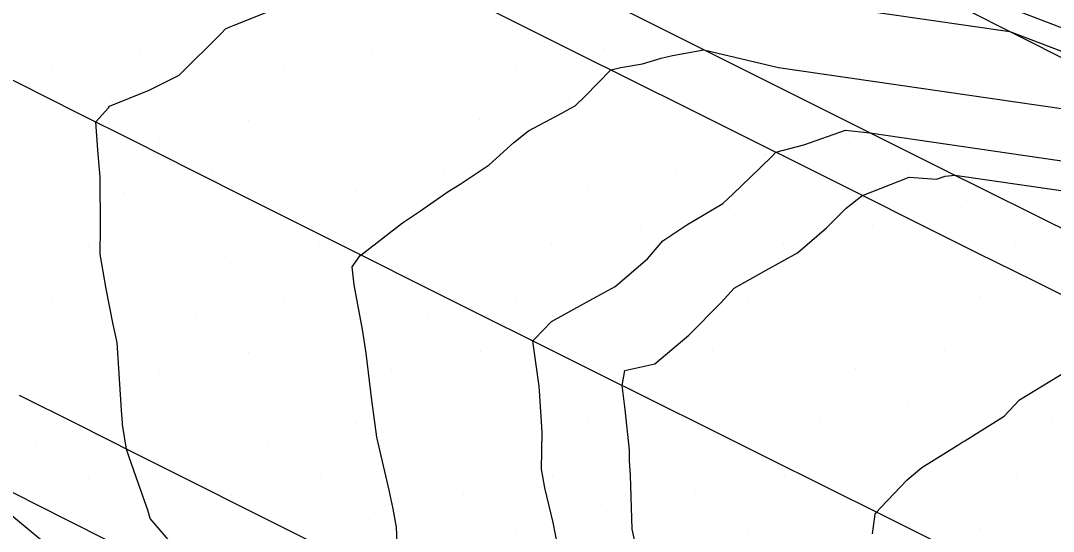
# Model space of a CAD drawing. Extents: x 2354170 to 2357230, y 866100 to 868290.
# Drawn here: x 2354971.74 to 2355011.89, y 867552.67 to 867572.53 of the extents above; entities that cross this region are included whole.
import ezdxf

# ---------------------------------------------------------------- set-up
doc = ezdxf.new("R2010")
doc.units = 0
for name, color, linetype in [('Default', 7, 'Continuous'), ('DTM Contours Major', 7, 'Continuous'), ('Exist DTM Breakline', 7, 'Continuous'), ('Exist DTM Scan Elevation Point', 7, 'Continuous'), ('Exist Roads EOP', 7, 'Continuous'), ('PH Exist DTM Breakline', 7, 'Continuous')]:
    doc.layers.add(name, color=color, linetype=linetype)

msp = doc.modelspace()

# ---------------------------------------------------------------- linework, layer by layer
at = {"layer": 'Default'}
for points in [[(2355002.655, 867575.912), (2355019.366, 867569.527), (2355021.702, 867568.511), (2355022.012, 867568.39), (2355043.608, 867557.866), (2355048.087, 867555.5), (2355050.212, 867554.707), (2355072.431, 867546.066), (2355077.59, 867543.784), (2355083.997, 867541.258), (2355092.402, 867537.54), (2355111.563, 867529.958), (2355115.038, 867528.583), (2355124.276, 867524.711), (2355139.955, 867520.242), (2355140.213, 867520.131), (2355158.96, 867512.383), (2355162.989, 867510.647), (2355180.102, 867503.082), (2355182.598, 867501.938), (2355197.577, 867495.662)], [(2354998.866, 867573.748), (2355010.208, 867572.11), (2355019.866, 867568.42), (2355021.216, 867567.833), (2355021.55, 867567.703), (2355044.76, 867556.392), (2355047.762, 867554.806), (2355049.186, 867554.275), (2355072.643, 867545.153), (2355077.039, 867543.207), (2355083.803, 867540.541), (2355091.153, 867537.289), (2355111.376, 867529.288), (2355115.043, 867527.837), (2355123.48, 867524.301), (2355138.516, 867520.014), (2355140.061, 867519.404), (2355144.636, 867517.685), (2355159.281, 867511.633), (2355162.033, 867510.447), (2355180.076, 867502.471), (2355182.075, 867501.555), (2355197.888, 867494.929)], [(2354978.169, 867551.54), (2354976.775, 867553.165), (2354976.678, 867553.493), (2354976.323, 867554.513), (2354975.944, 867555.592), (2354975.852, 867555.87), (2354975.694, 867556.829), (2354975.691, 867556.88), (2354975.657, 867557.377), (2354975.488, 867560.012), (2354975.337, 867560.707), (2354975.058, 867562.096), (2354974.824, 867563.449), (2354974.84, 867564.486), (2354974.825, 867566.446), (2354974.736, 867567.486), (2354974.658, 867568.588), (2354975.158, 867569.141), (2354975.195, 867569.198), (2354976.729, 867569.828), (2354977.9, 867570.406), (2354979.536, 867572.028), (2354979.706, 867572.209), (2354979.841, 867572.267), (2354980.044, 867572.352), (2354981.509, 867572.931)], [(2354986.406, 867551.642), (2354986.346, 867552.828), (2354986.228, 867553.546), (2354986.07, 867554.276), (2354985.587, 867556.328), (2354985.387, 867557.774), (2354985.175, 867559.598), (2354985.023, 867560.517), (2354984.846, 867561.487), (2354984.706, 867562.257), (2354984.625, 867562.959), (2354984.938, 867563.392), (2354984.972, 867563.415), (2354985.079, 867563.496), (2354986.587, 867564.659), (2354987.242, 867565.109), (2354988.358, 867565.878), (2354988.829, 867566.174), (2354989.95, 867566.92), (2354990.915, 867567.791), (2354991.484, 867568.247), (2354992.757, 867568.914), (2354993.111, 867569.113), (2354993.304, 867569.208), (2354993.684, 867569.586), (2354994.688, 867570.611), (2354995.076, 867570.701), (2354995.916, 867570.849), (2354996.649, 867571.069), (2354997.087, 867571.174), (2354998.3, 867571.394), (2355001.207, 867570.699), (2355017.762, 867568.308)], [(2354995.903, 867551.014), (2354995.519, 867552.754), (2354995.446, 867554.854), (2354995.414, 867555.417), (2354995.406, 867555.827), (2354995.248, 867557.402), (2354995.132, 867558.338), (2354995.227, 867558.92), (2354996.4, 867559.187), (2354997.715, 867560.294), (2354998.969, 867561.553), (2354999.478, 867562.126), (2354999.898, 867562.364), (2355000.721, 867562.827), (2355001.942, 867563.493), (2355003.077, 867564.473), (2355003.839, 867565.236), (2355004.448, 867565.718), (2355004.467, 867565.732), (2355006.286, 867566.442), (2355007.353, 867566.359), (2355007.685, 867566.481), (2355008.062, 867566.52), (2355016.247, 867565.337)], [(2355004.856, 867552.572), (2355004.964, 867553.332), (2355005.022, 867553.414), (2355005.19, 867553.596), (2355006.212, 867554.673), (2355006.78, 867555.149), (2355008.225, 867556.045), (2355008.381, 867556.144), (2355008.458, 867556.184), (2355009.982, 867557.143), (2355010.575, 867557.781), (2355012.369, 867558.87)], [(2355017.874, 867521.028), (2355004.42, 867529.705), (2354993.15, 867536.291), (2354990.575, 867538.28), (2354990.134, 867538.638), (2354989.461, 867539.191), (2354988.394, 867540.001), (2354978.531, 867547.122), (2354976.327, 867549.227), (2354972.593, 867552.269), (2354968.486, 867555.664)]]:
    msp.add_lwpolyline(points, dxfattribs=at)
at = {"layer": 'DTM Contours Major'}
msp.add_lwpolyline([(2354992.717, 867551.611), (2354992.446, 867553.009), (2354992.125, 867554.366), (2354991.996, 867555.085), (2354992.017, 867556.529), (2354991.915, 867558.136), (2354991.893, 867558.319), (2354991.765, 867559.239), (2354991.661, 867559.974), (2354991.658, 867560.072), (2354991.737, 867560.15), (2354992.381, 867560.825), (2354993.995, 867561.722), (2354994.854, 867562.187), (2354996.106, 867563.267), (2354996.706, 867563.96), (2354997.641, 867564.59), (2354999.04, 867565.413), (2354999.448, 867565.798), (2355000.112, 867566.437), (2355000.941, 867567.242), (2355001.103, 867567.412), (2355002.186, 867567.692), (2355003.814, 867568.27), (2355004.76, 867568.167), (2355013.819, 867566.845)], dxfattribs=at)
at = {"layer": 'Exist DTM Breakline'}
for points in [[(2354964.993, 867573.45), (2354967.226, 867572.326), (2354969.459, 867571.202), (2354971.693, 867570.079), (2354973.926, 867568.956), (2354976.16, 867567.834), (2354978.395, 867566.712), (2354980.629, 867565.591), (2354982.864, 867564.471), (2354985.099, 867563.351), (2354987.335, 867562.233), (2354989.571, 867561.114), (2354991.808, 867559.997), (2354994.044, 867558.88), (2354996.282, 867557.765), (2354998.519, 867556.65), (2355000.757, 867555.535), (2355002.995, 867554.422), (2355005.234, 867553.308), (2355007.472, 867552.195), (2355009.71, 867551.081), (2355011.948, 867549.967)], [(2354988.781, 867573.565), (2354991.016, 867572.444), (2354993.252, 867571.327), (2354995.49, 867570.211), (2354997.727, 867569.096), (2354999.964, 867567.98), (2355002.201, 867566.864), (2355004.438, 867565.747), (2355006.674, 867564.63), (2355008.911, 867563.513), (2355011.152, 867562.405), (2355013.395, 867561.3)], [(2355011.95, 867537.84), (2355009.709, 867538.949), (2355007.469, 867540.059), (2355005.229, 867541.169), (2355002.99, 867542.281), (2355000.752, 867543.394), (2354998.514, 867544.509), (2354996.277, 867545.626), (2354994.041, 867546.744), (2354991.805, 867547.863), (2354989.57, 867548.983), (2354987.336, 867550.104), (2354985.101, 867551.225), (2354982.867, 867552.347), (2354980.633, 867553.469), (2354978.399, 867554.591), (2354976.165, 867555.713), (2354973.931, 867556.834), (2354971.696, 867557.955)]]:
    msp.add_lwpolyline(points, dxfattribs=at)
at = {"layer": 'Exist DTM Scan Elevation Point'}
for p, q in [((2354979.875, 867572.097), (2354979.875, 867572.097)), ((2354988.889, 867572.129), (2354988.889, 867572.129)), ((2354976.411, 867571.392), (2354976.411, 867571.392)), ((2354985.425, 867571.423), (2354985.425, 867571.423)), ((2354994.439, 867571.455), (2354994.439, 867571.455)), ((2354972.946, 867570.686), (2354972.946, 867570.686)), ((2354981.96, 867570.718), (2354981.96, 867570.718)), ((2354990.974, 867570.749), (2354990.974, 867570.749)), ((2354978.496, 867570.012), (2354978.496, 867570.012)), ((2354987.51, 867570.044), (2354987.51, 867570.044)), ((2354996.524, 867570.075), (2354996.524, 867570.075)), ((2354975.031, 867569.307), (2354975.031, 867569.307)), ((2354984.045, 867569.338), (2354984.045, 867569.338)), ((2354993.059, 867569.37), (2354993.059, 867569.37)), ((2354980.581, 867568.633), (2354980.581, 867568.633)), ((2354989.595, 867568.664), (2354989.595, 867568.664)), ((2354977.116, 867567.927), (2354977.116, 867567.927)), ((2354986.13, 867567.959), (2354986.13, 867567.959)), ((2354995.144, 867567.99), (2354995.144, 867567.99)), ((2355004.158, 867568.022), (2355004.158, 867568.022)), ((2354991.68, 867567.285), (2354991.68, 867567.285)), ((2355000.694, 867567.317), (2355000.694, 867567.317)), ((2354973.652, 867567.222), (2354973.652, 867567.222)), ((2354982.666, 867567.253), (2354982.666, 867567.253)), ((2354979.201, 867566.548), (2354979.201, 867566.548)), ((2354988.215, 867566.579), (2354988.215, 867566.579)), ((2354997.229, 867566.611), (2354997.229, 867566.611)), ((2355006.243, 867566.643), (2355006.243, 867566.643)), ((2354975.737, 867565.842), (2354975.737, 867565.842)), ((2354984.751, 867565.874), (2354984.751, 867565.874)), ((2354993.765, 867565.905), (2354993.765, 867565.905)), ((2355002.778, 867565.937), (2355002.778, 867565.937)), ((2355008.328, 867565.263), (2355008.328, 867565.263)), ((2354972.273, 867565.137), (2354972.273, 867565.137)), ((2354981.286, 867565.168), (2354981.286, 867565.168)), ((2354990.3, 867565.2), (2354990.3, 867565.2)), ((2354999.314, 867565.232), (2354999.314, 867565.232)), ((2354977.822, 867564.463), (2354977.822, 867564.463)), ((2354986.836, 867564.494), (2354986.836, 867564.494)), ((2354995.85, 867564.526), (2354995.85, 867564.526)), ((2355004.863, 867564.558), (2355004.863, 867564.558)), ((2354974.358, 867563.757), (2354974.358, 867563.757)), ((2354983.371, 867563.789), (2354983.371, 867563.789)), ((2354992.385, 867563.821), (2354992.385, 867563.821)), ((2355001.399, 867563.852), (2355001.399, 867563.852)), ((2355010.413, 867563.884), (2355010.413, 867563.884)), ((2354979.907, 867563.083), (2354979.907, 867563.083)), ((2354988.921, 867563.115), (2354988.921, 867563.115)), ((2354997.935, 867563.147), (2354997.935, 867563.147)), ((2355006.948, 867563.178), (2355006.948, 867563.178)), ((2355003.484, 867562.473), (2355003.484, 867562.473)), ((2354976.443, 867562.378), (2354976.443, 867562.378)), ((2354985.456, 867562.409), (2354985.456, 867562.409)), ((2354994.47, 867562.441), (2354994.47, 867562.441)), ((2354972.978, 867561.672), (2354972.978, 867561.672)), ((2354981.992, 867561.704), (2354981.992, 867561.704)), ((2354991.006, 867561.736), (2354991.006, 867561.736)), ((2355000.02, 867561.767), (2355000.02, 867561.767)), ((2355009.033, 867561.799), (2355009.033, 867561.799)), ((2354978.528, 867560.998), (2354978.528, 867560.998)), ((2354987.541, 867561.03), (2354987.541, 867561.03)), ((2354996.555, 867561.062), (2354996.555, 867561.062)), ((2355005.569, 867561.093), (2355005.569, 867561.093)), ((2354975.063, 867560.293), (2354975.063, 867560.293)), ((2354984.077, 867560.324), (2354984.077, 867560.324)), ((2354993.091, 867560.356), (2354993.091, 867560.356)), ((2355002.105, 867560.388), (2355002.105, 867560.388)), ((2355011.118, 867560.419), (2355011.118, 867560.419)), ((2354989.626, 867559.651), (2354989.626, 867559.651)), ((2354998.64, 867559.682), (2354998.64, 867559.682)), ((2355007.654, 867559.714), (2355007.654, 867559.714)), ((2354980.613, 867559.619), (2354980.613, 867559.619)), ((2354977.148, 867558.913), (2354977.148, 867558.913)), ((2354986.162, 867558.945), (2354986.162, 867558.945)), ((2354995.176, 867558.977), (2354995.176, 867558.977)), ((2355004.19, 867559.008), (2355004.19, 867559.008)), ((2354973.684, 867558.208), (2354973.684, 867558.208)), ((2354982.698, 867558.239), (2354982.698, 867558.239)), ((2354991.711, 867558.271), (2354991.711, 867558.271)), ((2355000.725, 867558.303), (2355000.725, 867558.303)), ((2355009.739, 867558.334), (2355009.739, 867558.334)), ((2354979.233, 867557.534), (2354979.233, 867557.534)), ((2354988.247, 867557.566), (2354988.247, 867557.566)), ((2354997.261, 867557.597), (2354997.261, 867557.597)), ((2355006.275, 867557.629), (2355006.275, 867557.629)), ((2354975.769, 867556.828), (2354975.769, 867556.828)), ((2354984.783, 867556.86), (2354984.783, 867556.86)), ((2354993.796, 867556.892), (2354993.796, 867556.892)), ((2355002.81, 867556.923), (2355002.81, 867556.923)), ((2355011.824, 867556.955), (2355011.824, 867556.955)), ((2354972.304, 867556.123), (2354972.304, 867556.123)), ((2354981.318, 867556.154), (2354981.318, 867556.154)), ((2354990.332, 867556.186), (2354990.332, 867556.186)), ((2355008.36, 867556.249), (2355008.36, 867556.249)), ((2354977.854, 867555.449), (2354977.854, 867555.449)), ((2354986.868, 867555.481), (2354986.868, 867555.481)), ((2354995.881, 867555.512), (2354995.881, 867555.512)), ((2355004.895, 867555.544), (2355004.895, 867555.544)), ((2355001.431, 867554.838), (2355001.431, 867554.838)), ((2355010.445, 867554.87), (2355010.445, 867554.87)), ((2354974.389, 867554.743), (2354974.389, 867554.743)), ((2354983.403, 867554.775), (2354983.403, 867554.775)), ((2354992.417, 867554.807), (2354992.417, 867554.807)), ((2354979.939, 867554.069), (2354979.939, 867554.069)), ((2354988.952, 867554.101), (2354988.952, 867554.101)), ((2354997.966, 867554.133), (2354997.966, 867554.133)), ((2355006.98, 867554.164), (2355006.98, 867554.164)), ((2354976.474, 867553.364), (2354976.474, 867553.364)), ((2354985.488, 867553.396), (2354985.488, 867553.396)), ((2354994.502, 867553.427), (2354994.502, 867553.427)), ((2355003.516, 867553.459), (2355003.516, 867553.459)), ((2354982.024, 867552.69), (2354982.024, 867552.69)), ((2354991.037, 867552.722), (2354991.037, 867552.722)), ((2355000.051, 867552.753), (2355000.051, 867552.753)), ((2355009.065, 867552.785), (2355009.065, 867552.785))]:
    msp.add_line(p, q, dxfattribs=at)
at = {"layer": 'Exist Roads EOP'}
for points in [[(2354991.421, 867574.836), (2354996.786, 867572.15), (2355002.153, 867569.468), (2355007.522, 867566.789), (2355012.893, 867564.114)], [(2355015.421, 867532.533), (2355010.023, 867535.152), (2355004.625, 867537.772), (2354999.229, 867540.397), (2354993.838, 867543.029), (2354988.452, 867545.673), (2354983.073, 867548.332), (2354977.703, 867551.01), (2354972.344, 867553.707), (2354966.993, 867556.421), (2354961.649, 867559.149), (2354956.31, 867561.888), (2354950.975, 867564.633), (2354945.641, 867567.379), (2354940.303, 867570.12), (2354934.96, 867572.849)]]:
    msp.add_lwpolyline(points, dxfattribs=at)
at = {"layer": 'PH Exist DTM Breakline'}
msp.add_lwpolyline([(2354960.882, 867632.426), (2354956.982, 867631.345), (2354953.002, 867629.43), (2354950.595, 867626.491), (2354949.944, 867621.665), (2354951.054, 867615.307), (2354953.445, 867607.974), (2354956.371, 867603.734), (2354962.15, 867599.376), (2354969.478, 867592.769), (2354993.77, 867580.383), (2355020.895, 867566.731)], dxfattribs=at)

doc.saveas('drawing.dxf')
